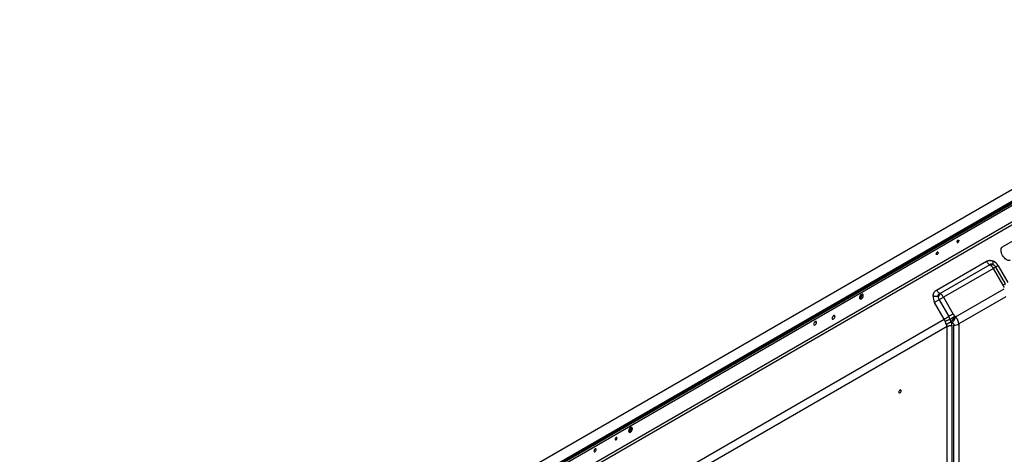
# Model space of a CAD drawing. Header units: millimetres. Extents: x 0 to 1118, y 0 to 864.
# Tile 285 of 397: x 903 to 975, y 729 to 761. Entities that reach past the tile are written whole.
import ezdxf

# ---------------------------------------------------------------- set-up
doc = ezdxf.new("R2010")
doc.units = ezdxf.units.MM

msp = doc.modelspace()

# ---------------------------------------------------------------- linework, layer by layer
at = {"color": 7, "linetype": 'Continuous', "lineweight": 25}
for p, q in [((1037.8614, 784.3107), (903.0162, 706.4662)), ((1039.2838, 783.9479), (903.1346, 705.3507)), ((903.7374, 706.0498), (1038.5827, 783.8943)), ((903.7666, 705.8769), (1038.6118, 783.7214)), ((903.7728, 705.9886), (1038.618, 783.8331)), ((1038.618, 783.7351), (903.7728, 705.8906)), ((904.5899, 705.0191), (1037.8285, 781.9361)), ((1037.8906, 781.727), (904.652, 704.81)), ((972.0223, 744.7408), (971.9375, 744.7898)), ((975.2543, 744.3711), (976.3857, 745.0243)), ((970.4023, 741.1899), (974.0695, 743.3068)), ((974.3226, 743.0411), (970.6561, 740.9245)), ((974.5765, 742.775), (970.9116, 740.6594)), ((975.2887, 741.5415), (974.5765, 742.7751)), ((975.4662, 741.644), (974.754, 742.8774)), ((974.9315, 742.9799), (975.6436, 741.7464)), ((971.7998, 739.2207), (975.3784, 741.2866)), ((964.9216, 740.8915), (964.9301, 740.8407)), ((965.0149, 740.7918), (964.9301, 740.8407)), ((970.9688, 739.0477), (970.2567, 740.2812)), ((970.5842, 740.4702), (971.2963, 739.2368)), ((970.9117, 740.6593), (971.6238, 739.4259)), ((975.4819, 740.6931), (972.0276, 738.699)), ((947.4309, 725.4596), (970.9688, 739.0477)), ((971.4795, 738.8252), (971.5498, 738.7877)), ((971.7998, 739.2207), (971.7312, 739.2603)), ((971.169, 738.5101), (947.5966, 724.902)), ((971.169, 727.5182), (971.169, 738.5101)), ((971.5226, 738.5946), (971.5226, 727.6027)), ((971.674, 727.5153), (971.674, 738.6144)), ((972.0276, 738.699), (972.0276, 727.5998)), ((947.9511, 731.0946), (947.9595, 731.0438)), ((947.9595, 731.0438), (948.0444, 730.9949))]:
    msp.add_line(p, q, dxfattribs=at)
at = {"color": 8, "linetype": 'Continuous', "lineweight": 25}
for p, q in [((964.877, 740.8101), (964.828, 740.8384)), ((961.4696, 738.8676), (961.5757, 738.8063)), ((962.834, 739.3082), (962.9401, 739.247)), ((967.709, 733.8333), (967.7974, 733.7823)), ((947.9065, 731.0132), (947.8574, 731.0415)), ((946.8481, 730.348), (946.9188, 730.3071)), ((945.3066, 729.5164), (945.395, 729.4654))]:
    msp.add_line(p, q, dxfattribs=at)
at = {"color": 7, "linetype": 'Continuous', "lineweight": 25, "flags": 128}
for points in [[(971.9021, 744.7296), (971.9052, 744.7077), (971.914, 744.6913), (971.9278, 744.6815), (971.9455, 744.6794), (971.9655, 744.6851), (971.9862, 744.698), (972.0057, 744.7171), (972.0223, 744.7408)], [(970.5162, 743.9298), (970.5132, 743.9516), (970.5044, 743.9681), (970.4905, 743.9778), (970.4728, 743.9799), (970.4528, 743.9743), (970.4322, 743.9613), (970.4127, 743.9422), (970.396, 743.9185)], [(974.754, 742.8774), (974.7451, 742.8723), (974.732, 742.8647), (974.7149, 742.8549), (974.694, 742.8428), (974.6694, 742.8286), (974.6415, 742.8125), (974.6104, 742.7945), (974.5765, 742.775)], [(974.9315, 742.9799), (974.8976, 742.9603), (974.8666, 742.9424), (974.8387, 742.9263), (974.8141, 742.9121), (974.7932, 742.9), (974.7761, 742.8902), (974.763, 742.8826), (974.754, 742.8774)], [(965.0149, 740.7918), (965.0042, 740.848), (964.9735, 740.8833), (964.9276, 740.8922), (964.8735, 740.8734), (964.8194, 740.8297), (964.7735, 740.7679), (964.7428, 740.6972), (964.7321, 740.6285)], [(964.7321, 740.6285), (964.7428, 740.5722), (964.7735, 740.5369), (964.8194, 740.528), (964.8735, 740.5468), (964.9276, 740.5905), (964.9735, 740.6524), (965.0042, 740.723), (965.0149, 740.7918)], [(964.733, 740.6477), (964.7548, 740.6453), (964.7886, 740.657), (964.8225, 740.6843), (964.8511, 740.723), (964.8703, 740.7672), (964.877, 740.8101)], [(964.877, 740.8101), (964.8703, 740.8453), (964.8573, 740.863)], [(970.5842, 740.4702), (970.5415, 740.4456), (970.4985, 740.4208), (970.4556, 740.396), (970.4131, 740.3715), (970.3716, 740.3475), (970.3315, 740.3243), (970.293, 740.3021), (970.2567, 740.2812)], [(970.9117, 740.6593), (970.8753, 740.6383), (970.8369, 740.6162), (970.7967, 740.593), (970.7552, 740.569), (970.7128, 740.5445), (970.6699, 740.5197), (970.6269, 740.4949), (970.5842, 740.4702)], [(961.5757, 738.8063), (961.5676, 738.8485), (961.5446, 738.875), (961.5102, 738.8817), (961.4696, 738.8676), (961.429, 738.8348), (961.3946, 738.7884), (961.3716, 738.7354), (961.3636, 738.6839)], [(962.9401, 739.247), (962.9321, 739.2892), (962.9091, 739.3156), (962.8747, 739.3223), (962.8341, 739.3082), (962.7935, 739.2755), (962.7591, 739.2291), (962.7361, 739.176), (962.728, 739.1245)], [(962.728, 739.1245), (962.7361, 739.0823), (962.7591, 739.0558), (962.7935, 739.0492), (962.8341, 739.0633), (962.8747, 739.096), (962.9091, 739.1424), (962.9321, 739.1954), (962.9401, 739.247)], [(961.3636, 738.6839), (961.3716, 738.6417), (961.3946, 738.6152), (961.429, 738.6085), (961.4696, 738.6226), (961.5102, 738.6554), (961.5446, 738.7018), (961.5676, 738.7548), (961.5757, 738.8063)], [(967.7974, 733.7823), (967.7907, 733.8175), (967.7715, 733.8395), (967.7428, 733.8451), (967.709, 733.8333), (967.6752, 733.806), (967.6465, 733.7673), (967.6273, 733.7232), (967.6206, 733.6802)], [(967.6206, 733.6802), (967.6273, 733.6451), (967.6465, 733.623), (967.6752, 733.6174), (967.709, 733.6292), (967.7428, 733.6565), (967.7715, 733.6952), (967.7907, 733.7393), (967.7974, 733.7823)], [(948.0444, 730.9949), (948.0336, 731.0511), (948.0029, 731.0864), (947.9571, 731.0953), (947.9029, 731.0765), (947.8488, 731.0329), (947.8029, 730.971), (947.7723, 730.9003), (947.7615, 730.8316)], [(947.7615, 730.8316), (947.7723, 730.7753), (947.8029, 730.74), (947.8488, 730.7311), (947.9029, 730.7499), (947.9571, 730.7936), (948.0029, 730.8555), (948.0336, 730.9261), (948.0444, 730.9949)], [(947.7624, 730.8508), (947.7843, 730.8484), (947.8181, 730.8601), (947.8519, 730.8874), (947.8806, 730.9261), (947.8997, 730.9703), (947.9065, 731.0132)], [(947.9065, 731.0132), (947.8997, 731.0484), (947.8868, 731.0661)], [(946.9188, 730.3071), (946.9134, 730.3353), (946.8981, 730.3529), (946.8751, 730.3574), (946.8481, 730.348), (946.821, 730.3261), (946.7981, 730.2952), (946.7827, 730.2598), (946.7774, 730.2255)], [(946.7774, 730.2255), (946.7827, 730.1973), (946.7981, 730.1797), (946.821, 730.1752), (946.8481, 730.1847), (946.8751, 730.2065), (946.8981, 730.2374), (946.9134, 730.2728), (946.9188, 730.3071)], [(945.395, 729.4654), (945.3882, 729.5006), (945.3691, 729.5226), (945.3404, 729.5282), (945.3066, 729.5164), (945.2728, 729.4891), (945.2441, 729.4505), (945.2249, 729.4063), (945.2182, 729.3633)], [(945.2182, 729.3633), (945.2249, 729.3282), (945.2441, 729.3061), (945.2728, 729.3005), (945.3066, 729.3123), (945.3404, 729.3396), (945.3691, 729.3783), (945.3882, 729.4225), (945.395, 729.4654)]]:
    msp.add_lwpolyline(points, dxfattribs=at)
at = {"color": 8, "linetype": 'Continuous', "lineweight": 25, "flags": 128}
msp.add_lwpolyline([(971.9375, 744.7898), (971.9208, 744.7661), (971.905, 744.75)], dxfattribs=at)
at = {"color": 7, "linetype": 'Continuous', "lineweight": 25}
for centre, radius, start, end in [((971.891, 744.8196), 0.1532, 329.017066, 355.388644), ((970.5273, 743.8397), 0.1531, 149.013965, 175.418747), ((974.2221, 742.5791), 0.8148, 29.467382, 63.941133), ((973.9477, 742.4293), 0.7176, 28.809202, 58.503128), ((974.3993, 742.677), 0.4074, 29.46766, 63.938334), ((964.6548, 740.8394), 0.2753, 288.148955, 0.287446), ((970.9584, 740.6951), 0.8147, 176.056406, 210.533101), ((970.9351, 740.6772), 0.4074, 176.072262, 210.532402), ((970.3075, 740.3426), 0.68, 33.875342, 59.00003), ((970.1666, 740.2293), 0.8603, 29.994562, 34.913713), ((970.4179, 739.7299), 1.3947, 319.5614, 340.322355), ((947.6842, 731.0425), 0.2753, 288.148955, 0.287446)]:
    msp.add_arc(centre, radius, start, end, dxfattribs=at)
at = {"color": 8, "linetype": 'Continuous', "lineweight": 25}
msp.add_arc((970.2715, 743.9892), 0.1609, 310.793002, 349.212374, dxfattribs=at)
at = {"color": 7, "linetype": 'Continuous', "lineweight": 25}
for points, knots in [([(971.9021, 744.7296), (971.9021, 744.7456), (971.9063, 744.7641), (971.9217, 744.7997), (971.9329, 744.8167), (971.9586, 744.8439), (971.973, 744.8538), (972.0003, 744.8633), (972.013, 744.8628), (972.0229, 744.8571)], [0, 0, 0, 0, 0.25, 0.25, 0.5, 0.5, 0.75, 0.75, 1, 1, 1, 1]), ([(972.0229, 744.8571), (972.0298, 744.8531), (972.0353, 744.8465), (972.0424, 744.8294), (972.044, 744.8188), (972.0435, 744.8072)], [0, 0, 0, 0, 0.5, 0.5, 1, 1, 1, 1]), ([(970.5162, 743.9298), (970.5162, 743.9137), (970.512, 743.8953), (970.4966, 743.8597), (970.4854, 743.8426), (970.4598, 743.8155), (970.4453, 743.8055), (970.4181, 743.796), (970.4053, 743.7965), (970.3955, 743.8022)], [0, 0, 0, 0, 0.25, 0.25, 0.5, 0.5, 0.75, 0.75, 1, 1, 1, 1]), ([(970.3955, 743.8022), (970.3885, 743.8062), (970.3831, 743.8128), (970.376, 743.8299), (970.3744, 743.8404), (970.3749, 743.852)], [0, 0, 0, 0, 0.5, 0.5, 1, 1, 1, 1]), ([(974.0695, 743.3068), (974.0744, 743.31), (974.0844, 743.3163), (974.0999, 743.3248), (974.1156, 743.3325), (974.1318, 743.3395), (974.1482, 743.3458), (974.1648, 743.3515), (974.1817, 743.3564), (974.1988, 743.3607), (974.2161, 743.3644), (974.2336, 743.3675), (974.2512, 743.3699), (974.2689, 743.3719), (974.2868, 743.3733), (974.3049, 743.3741), (974.323, 743.3744), (974.3413, 743.374), (974.3596, 743.3731), (974.3781, 743.3716), (974.3967, 743.3694), (974.4154, 743.3666), (974.4341, 743.3631), (974.4528, 743.3589), (974.4715, 743.3541), (974.49, 743.3484), (974.5084, 743.3421), (974.5267, 743.3351), (974.5448, 743.3276), (974.5625, 743.3196), (974.5742, 743.3139), (974.5801, 743.311)], [0, 0, 0, 0, 0.0348707, 0.0696552, 0.1043537, 0.1389695, 0.1735086, 0.2079807, 0.2423935, 0.2767497, 0.3110571, 0.3453296, 0.3795883, 0.4138613, 0.4481688, 0.482503, 0.5168627, 0.5512594, 0.5857178, 0.6202756, 0.6549601, 0.6897335, 0.7245508, 0.759372, 0.7941605, 0.8288813, 0.8635089, 0.8980137, 0.9323356, 0.9663776, 1, 1, 1, 1]), ([(974.0695, 743.3068), (974.1026, 743.2495), (974.1423, 743.1961), (974.2289, 743.1051), (974.2758, 743.0677), (974.3226, 743.0411)], [0, 0, 0, 0, 0.5, 0.5, 1, 1, 1, 1]), ([(974.5783, 743.043), (974.5768, 743.0461), (974.5739, 743.0522), (974.5701, 743.0623), (974.5668, 743.0732), (974.564, 743.0848), (974.5617, 743.0972), (974.5599, 743.1102), (974.5587, 743.124), (974.558, 743.1384), (974.5579, 743.1534), (974.5582, 743.1689), (974.5591, 743.1851), (974.5605, 743.2018), (974.5625, 743.2189), (974.565, 743.2366), (974.568, 743.2546), (974.5715, 743.2731), (974.5755, 743.2918), (974.5785, 743.3046), (974.5801, 743.311)], [0, 0, 0, 0, 0.0555475, 0.1110978, 0.1666507, 0.2222056, 0.2777624, 0.3333205, 0.3888798, 0.4444397, 0.5, 0.5555603, 0.6111202, 0.6666795, 0.7222376, 0.7777944, 0.8333493, 0.8889022, 0.9444525, 1, 1, 1, 1]), ([(974.5783, 743.043), (974.5737, 743.0461), (974.5643, 743.0526), (974.5494, 743.0621), (974.5337, 743.0715), (974.5175, 743.08), (974.5011, 743.0871), (974.4848, 743.0926), (974.4688, 743.0964), (974.4534, 743.0983), (974.4385, 743.0986), (974.4242, 743.0975), (974.4075, 743.0947), (974.3887, 743.0895), (974.3687, 743.081), (974.3506, 743.0701), (974.3346, 743.0569), (974.3267, 743.0464), (974.3226, 743.0412)], [0, 0, 0, 0, 0.0491408, 0.1010462, 0.1540445, 0.206967, 0.2592846, 0.3110552, 0.3625467, 0.4140043, 0.465678, 0.5176073, 0.5695886, 0.6555874, 0.741109, 0.8266307, 0.9126748, 1, 1, 1, 1]), ([(974.3226, 743.0411), (974.3292, 743.0429), (974.3423, 743.0463), (974.3619, 743.0506), (974.3814, 743.0541), (974.4008, 743.057), (974.42, 743.059), (974.4389, 743.0603), (974.4576, 743.0608), (974.4761, 743.0605), (974.4942, 743.0595), (974.5119, 743.0577), (974.5292, 743.0551), (974.5461, 743.0518), (974.5626, 743.0479), (974.5731, 743.0446), (974.5783, 743.043)], [0, 0, 0, 0, 0.07142, 0.1428443, 0.2142722, 0.2857026, 0.3571346, 0.4285671, 0.4999995, 0.5714308, 0.6428608, 0.7142891, 0.7857161, 0.8571424, 0.9285696, 1, 1, 1, 1]), ([(970.1457, 740.7511), (970.1463, 740.76), (970.1475, 740.7779), (970.1506, 740.8045), (970.1548, 740.8311), (970.1602, 740.8573), (970.167, 740.8829), (970.1749, 740.908), (970.1839, 740.9324), (970.194, 740.9561), (970.205, 740.9791), (970.2169, 741.0013), (970.2296, 741.0227), (970.2431, 741.0435), (970.2574, 741.0635), (970.2724, 741.0827), (970.2884, 741.1011), (970.3051, 741.1186), (970.3227, 741.1352), (970.3413, 741.1508), (970.3607, 741.1652), (970.381, 741.1784), (970.3952, 741.186), (970.4023, 741.1899)], [0, 0, 0, 0, 0.0465243, 0.0937585, 0.1413974, 0.1892731, 0.2373002, 0.2853815, 0.3334123, 0.3812781, 0.4289384, 0.4764732, 0.5239304, 0.5713107, 0.6186185, 0.6659277, 0.7132967, 0.7607571, 0.8083191, 0.8560067, 0.9038439, 0.9518417, 1, 1, 1, 1]), ([(970.6555, 740.9242), (970.6087, 740.9507), (970.5618, 740.9881), (970.4752, 741.0791), (970.4354, 741.1325), (970.4023, 741.1899)], [0, 0, 0, 0, 0.5, 0.5, 1, 1, 1, 1]), ([(975.4662, 741.644), (975.457, 741.6387), (975.4365, 741.6269), (975.3757, 741.5918), (975.3355, 741.5686), (975.2887, 741.5415)], [0, 0, 0, 0, 0.5, 0.5, 1, 1, 1, 1]), ([(975.3784, 741.3657), (975.3714, 741.3806), (975.3575, 741.4104), (975.3357, 741.4547), (975.313, 741.4985), (975.2968, 741.5272), (975.2887, 741.5415)], [0, 0, 0, 0, 0.2499573, 0.5000289, 0.7499686, 1, 1, 1, 1]), ([(970.5286, 740.7051), (970.5215, 740.7049), (970.5073, 740.7046), (970.4858, 740.7045), (970.464, 740.7047), (970.4421, 740.7053), (970.4201, 740.7063), (970.3981, 740.7077), (970.3761, 740.7094), (970.3541, 740.7115), (970.3322, 740.7139), (970.3104, 740.7167), (970.2888, 740.7199), (970.2674, 740.7234), (970.2462, 740.7272), (970.2253, 740.7313), (970.2048, 740.7358), (970.1846, 740.7406), (970.1648, 740.7457), (970.152, 740.7493), (970.1457, 740.7511)], [0, 0, 0, 0, 0.0555361, 0.1110847, 0.1666406, 0.2222002, 0.2777612, 0.333322, 0.388882, 0.4444411, 0.4999998, 0.5555585, 0.6111178, 0.6666782, 0.7222394, 0.7778007, 0.8333607, 0.8889166, 0.9444647, 1, 1, 1, 1]), ([(970.6553, 740.9243), (970.6511, 740.9235), (970.6428, 740.9218), (970.6308, 740.9184), (970.6194, 740.9144), (970.6084, 740.9099), (970.598, 740.9048), (970.588, 740.8992), (970.5784, 740.8931), (970.5693, 740.8865), (970.5605, 740.8794), (970.5521, 740.872), (970.5441, 740.8641), (970.5363, 740.8559), (970.5289, 740.8472), (970.5221, 740.8381), (970.516, 740.8286), (970.5108, 740.8187), (970.5047, 740.8034), (970.501, 740.7816), (970.5048, 740.7542), (970.5148, 740.7285), (970.5241, 740.7128), (970.5286, 740.7051)], [0, 0, 0, 0, 0.0386797, 0.0768168, 0.1145573, 0.1520208, 0.1893048, 0.2264878, 0.2636329, 0.3007796, 0.3379582, 0.3752026, 0.4125549, 0.4500679, 0.4877087, 0.5253291, 0.5628197, 0.6001417, 0.6373445, 0.7275744, 0.8194025, 0.9122237, 1, 1, 1, 1]), ([(970.656, 740.9245), (970.6528, 740.9204), (970.6463, 740.9121), (970.6364, 740.8985), (970.6265, 740.8843), (970.6166, 740.8692), (970.6066, 740.8534), (970.5966, 740.8369), (970.5867, 740.8198), (970.5768, 740.802), (970.5669, 740.7836), (970.5572, 740.7647), (970.5475, 740.7453), (970.538, 740.7255), (970.5317, 740.7119), (970.5286, 740.7051)], [0, 0, 0, 0, 0.076926, 0.1538514, 0.2307748, 0.3076967, 0.3846187, 0.4615424, 0.5384697, 0.6154012, 0.692336, 0.769271, 0.8462003, 0.9231145, 1, 1, 1, 1]), ([(970.9688, 739.0477), (971.0143, 739.074), (971.0681, 739.1051), (971.1817, 739.1706), (971.2411, 739.2049), (971.2963, 739.2368)], [0, 0, 0, 0, 0.5, 0.5, 1, 1, 1, 1]), ([(971.0374, 738.8886), (971.035, 738.8965), (971.0302, 738.9123), (971.0219, 738.9357), (971.0128, 738.9588), (971.003, 738.9815), (970.9924, 739.004), (970.9811, 739.0261), (970.9729, 739.0405), (970.9688, 739.0477)], [0, 0, 0, 0, 0.14281219, 0.28570369, 0.42859567, 0.57145453, 0.71426849, 0.8570819, 1, 1, 1, 1]), ([(971.4083, 739.0262), (971.3766, 739.0163), (971.3438, 739.0056), (971.2778, 738.9831), (971.2445, 738.9713), (971.18, 738.9474), (971.1486, 738.9352), (971.0897, 738.9114), (971.0623, 738.8997), (971.0374, 738.8886)], [0, 0, 0, 0, 0.25, 0.25, 0.5, 0.5, 0.75, 0.75, 1, 1, 1, 1]), ([(971.1335, 738.6477), (971.1307, 738.6528), (971.1251, 738.663), (971.1169, 738.6791), (971.1088, 738.6958), (971.1009, 738.7131), (971.0931, 738.731), (971.0855, 738.7493), (971.078, 738.7681), (971.0707, 738.7874), (971.0636, 738.807), (971.0567, 738.827), (971.05, 738.8473), (971.0435, 738.8678), (971.0394, 738.8817), (971.0374, 738.8886)], [0, 0, 0, 0, 0.0768888, 0.1538183, 0.2307655, 0.3077093, 0.384638, 0.461554, 0.5384624, 0.6153692, 0.69228, 0.7692011, 0.846135, 0.923072, 1, 1, 1, 1]), ([(971.4796, 738.8252), (971.4724, 738.8233), (971.4581, 738.8195), (971.4367, 738.8131), (971.4153, 738.8062), (971.3941, 738.7987), (971.3731, 738.7907), (971.3522, 738.7822), (971.3316, 738.7732), (971.3114, 738.7637), (971.2914, 738.7538), (971.2718, 738.7435), (971.2527, 738.7327), (971.234, 738.7215), (971.2158, 738.71), (971.1981, 738.6981), (971.181, 738.686), (971.1645, 738.6735), (971.1486, 738.6607), (971.1385, 738.652), (971.1335, 738.6477)], [0, 0, 0, 0, 0.055539, 0.1110908, 0.1666496, 0.2222114, 0.2777732, 0.3333335, 0.3888916, 0.4444475, 0.5000021, 0.5555561, 0.6111107, 0.6666667, 0.7222245, 0.777784, 0.833344, 0.8889026, 0.9444562, 1, 1, 1, 1]), ([(971.6238, 739.4259), (971.5769, 739.3988), (971.5234, 739.3679), (971.4113, 739.3032), (971.3528, 739.2694), (971.2963, 739.2368)], [0, 0, 0, 0, 0.5, 0.5, 1, 1, 1, 1]), ([(971.4083, 739.0262), (971.4012, 739.0404), (971.3872, 739.0689), (971.3654, 739.1112), (971.343, 739.1534), (971.3201, 739.1953), (971.3042, 739.223), (971.2963, 739.2368)], [0, 0, 0, 0, 0.1999718, 0.4000105, 0.6000062, 0.7999983, 1, 1, 1, 1]), ([(971.7312, 739.2603), (971.7261, 739.2563), (971.716, 739.2485), (971.7001, 739.2364), (971.6838, 739.224), (971.667, 739.2114), (971.6499, 739.1985), (971.6324, 739.1855), (971.6145, 739.1724), (971.5964, 739.1591), (971.578, 739.1458), (971.5594, 739.1323), (971.5407, 739.1189), (971.5218, 739.1054), (971.5029, 739.092), (971.4839, 739.0786), (971.4648, 739.0653), (971.4459, 739.0521), (971.427, 739.039), (971.4145, 739.0305), (971.4083, 739.0262)], [0, 0, 0, 0, 0.0555782, 0.1111675, 0.1667614, 0.2223549, 0.2779445, 0.3335283, 0.3891052, 0.4446749, 0.5002378, 0.5557946, 0.611346, 0.6668924, 0.7224339, 0.7779696, 0.8334978, 0.8890155, 0.9445182, 1, 1, 1, 1]), ([(971.4796, 738.8252), (971.4773, 738.8312), (971.4729, 738.8433), (971.4661, 738.862), (971.4592, 738.8813), (971.4521, 738.901), (971.4449, 738.921), (971.4376, 738.9415), (971.4302, 738.9623), (971.4228, 738.9833), (971.4155, 739.0046), (971.4107, 739.019), (971.4083, 739.0262)], [0, 0, 0, 0, 0.1000203, 0.2000257, 0.3000208, 0.4000106, 0.4999999, 0.5999923, 0.6999897, 0.7999918, 0.8999964, 1, 1, 1, 1]), ([(971.5226, 738.5946), (971.5226, 738.6197), (971.5194, 738.6704), (971.505, 738.7476), (971.4891, 738.799), (971.4796, 738.8252)], [0, 0, 0, 0, 0.3209466, 0.6503559, 1, 1, 1, 1]), ([(971.7998, 739.2207), (971.7746, 739.1479), (971.7377, 739.0686), (971.6505, 738.9174), (971.6001, 738.8458), (971.5498, 738.7877)], [0, 0, 0, 0, 0.5, 0.5, 1, 1, 1, 1]), ([(971.6238, 739.4259), (971.6294, 739.4164), (971.6404, 739.3974), (971.6578, 739.3694), (971.6756, 739.3417), (971.6938, 739.3143), (971.7123, 739.2872), (971.7249, 739.2692), (971.7312, 739.2603)], [0, 0, 0, 0, 0.1667221, 0.3333382, 0.4999754, 0.6666772, 0.8334052, 1, 1, 1, 1]), ([(972.0276, 738.699), (972.0275, 738.7065), (972.0273, 738.7216), (972.0258, 738.7446), (972.0234, 738.7677), (972.0201, 738.7909), (972.0159, 738.8143), (972.0109, 738.8377), (972.0049, 738.8612), (971.998, 738.8847), (971.9903, 738.9082), (971.9817, 738.9317), (971.9723, 738.9551), (971.9621, 738.9785), (971.951, 739.0017), (971.9392, 739.0247), (971.9266, 739.0476), (971.9132, 739.0703), (971.8991, 739.0927), (971.8842, 739.1149), (971.8687, 739.1367), (971.8524, 739.1583), (971.8355, 739.1795), (971.818, 739.2003), (971.8059, 739.2139), (971.7998, 739.2207)], [0, 0, 0, 0, 0.0435426, 0.0870632, 0.1305651, 0.1740516, 0.2175258, 0.2609903, 0.3044476, 0.3479002, 0.3913499, 0.4347987, 0.4782481, 0.5216996, 0.5651544, 0.6086134, 0.6520774, 0.6955471, 0.7390227, 0.7825045, 0.8259925, 0.8694865, 0.9129861, 0.9564909, 1, 1, 1, 1]), ([(971.169, 738.5101), (971.1689, 738.5155), (971.1687, 738.5263), (971.1673, 738.5423), (971.165, 738.5582), (971.1618, 738.5738), (971.1578, 738.5892), (971.153, 738.6043), (971.1473, 738.6191), (971.1409, 738.6336), (971.136, 738.643), (971.1335, 738.6477)], [0, 0, 0, 0, 0.111119, 0.222234, 0.3333399, 0.4444368, 0.5555425, 0.6666686, 0.7778102, 0.8889366, 1, 1, 1, 1]), ([(971.169, 738.5101), (971.2153, 738.5368), (971.2707, 738.5582), (971.3917, 738.5871), (971.4571, 738.5946), (971.5226, 738.5946)], [0, 0, 0, 0, 0.5, 0.5, 1, 1, 1, 1]), ([(971.5498, 738.7877), (971.5743, 738.7736), (971.6183, 738.7406), (971.6628, 738.6804), (971.674, 738.6365), (971.674, 738.6144)], [0, 0, 0, 0, 0.3577945, 0.6893156, 1, 1, 1, 1]), ([(971.674, 738.6144), (971.7395, 738.6144), (971.8049, 738.622), (971.9258, 738.6509), (971.9813, 738.6723), (972.0276, 738.699)], [0, 0, 0, 0, 0.5, 0.5, 1, 1, 1, 1])]:
    msp.add_open_spline(points, degree=3, knots=knots, dxfattribs=at)
for points in [[(975.2543, 743.718), (975.1739, 743.8573), (975.1182, 744.0962), (975.1405, 744.3054), (975.2543, 744.3711)], [(975.82, 743.3913), (975.7062, 743.3256), (975.5138, 743.4109), (975.3348, 743.5786), (975.2543, 743.718)]]:
    msp.add_open_spline(points, degree=3, dxfattribs=at)

doc.saveas('drawing.dxf')
